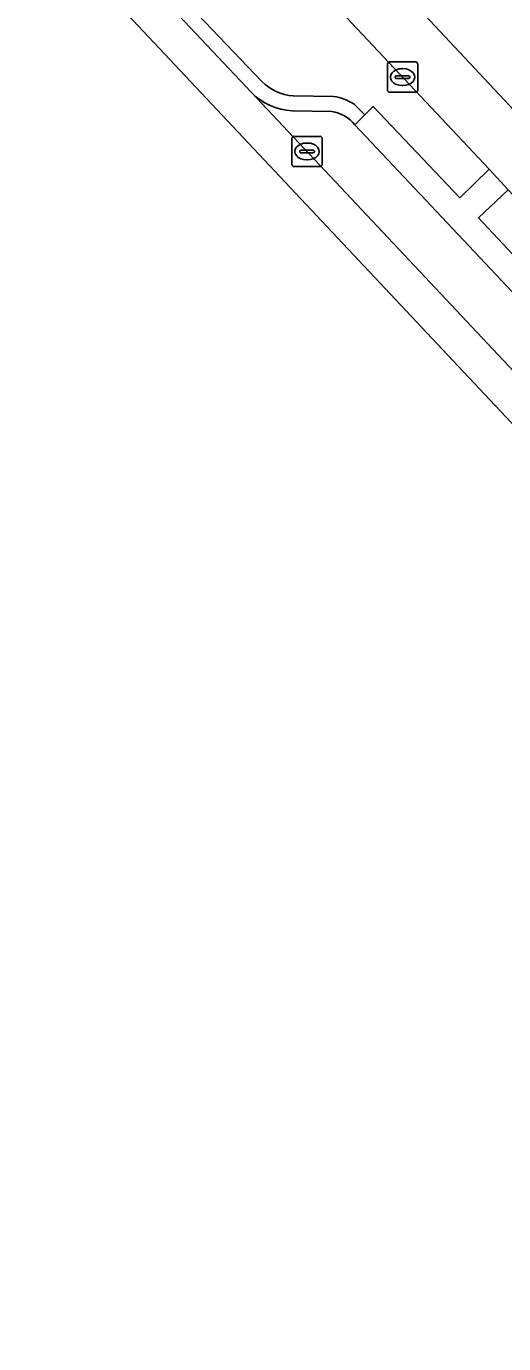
# Model space of a CAD drawing. Extents: x 163147 to 163550, y 380933 to 381639.
# Drawn here: x 163381.46 to 163397.21, y 380932.65 to 380976.17 of the extents above; entities that cross this region are included whole.
import ezdxf

# ---------------------------------------------------------------- set-up
doc = ezdxf.new("R2010")
doc.units = 0
for name, color, linetype in [('IMGEO_Berm_groen', 7, 'Continuous'), ('IMGEO_Berm_open', 7, 'Continuous'), ('IMGEO_Fietspad_gesloten', 7, 'Continuous'), ('IMGEO_Kolk', 7, 'Continuous'), ('IMGEO_Parkeervlak_open', 7, 'Continuous'), ('IMGEO_Rijbaan_lokaal_gesloten', 7, 'Continuous'), ('IMGEO_Voetpad_open', 7, 'Continuous')]:
    doc.layers.add(name, color=color, linetype=linetype)

msp = doc.modelspace()

# ---------------------------------------------------------------- linework, layer by layer
at = {"layer": 'IMGEO_Berm_groen'}
for points in [[(163388.299, 380980.439), (163385.721, 380978.031), (163389.234, 380974.342)], [(163392.272, 380973.597), (163392.626, 380973.244), (163392.9, 380973.518), (163395.762, 380970.501), (163396.731, 380971.443), (163392.378, 380976.085), (163388.299, 380980.439)], [(163390.263, 380973.872), (163391.598, 380973.848)], [(163397.363, 380970.77), (163396.378, 380969.837), (163399.74, 380966.24), (163399.443, 380965.978), (163399.774, 380965.603)]]:
    msp.add_lwpolyline(points, dxfattribs=at)
for centre, radius, start, end in [((163390.344, 380975.411), 1.541, 223.918, 266.9846), ((163391.365, 380972.192), 1.672, 57.1558, 81.9932)]:
    msp.add_arc(centre, radius, start, end, dxfattribs=at)
at = {"layer": 'IMGEO_Berm_open'}
for points in [[(163385.721, 380978.031), (163385.374, 380977.709), (163388.886, 380973.983)], [(163389.234, 380974.342), (163385.721, 380978.031)], [(163391.598, 380973.848), (163390.263, 380973.872)], [(163392.298, 380972.916), (163392.626, 380973.244), (163392.272, 380973.597)], [(163390.226, 380973.373), (163391.538, 380973.349)]]:
    msp.add_lwpolyline(points, dxfattribs=at)
for centre, radius, start, end in [((163390.344, 380975.411), 1.541, 223.918, 266.9846), ((163390.339, 380975.398), 2.028, 224.2449, 266.8028), ((163391.365, 380972.192), 1.672, 57.1558, 81.9932), ((163391.364, 380972.16), 1.202, 38.9831, 81.6734)]:
    msp.add_arc(centre, radius, start, end, dxfattribs=at)
at = {"layer": 'IMGEO_Fietspad_gesloten'}
for points in [[(163431.634, 380936.983), (163426.381, 380942.59), (163389.734, 380981.756), (163386.168, 380985.564), (163372.648, 381000), (163319.829, 381056.397), (163310.14, 381066.773), (163306.558, 381070.608), (163278.278, 381100.892), (163188.415, 381197.241)], [(163381.183, 380988.048), (163388.299, 380980.439), (163392.378, 380976.085), (163396.731, 380971.443), (163397.363, 380970.77), (163403.894, 380963.808), (163409.449, 380957.871), (163410.082, 380957.193), (163416.881, 380949.928), (163417.524, 380949.241), (163424.784, 380941.484), (163425.785, 380940.419), (163430.106, 380935.8), (163431.634, 380936.983)]]:
    msp.add_lwpolyline(points, dxfattribs=at)
at = {"layer": 'IMGEO_Kolk'}
for p, q in [((163393.372, 380974.062), (163393.372, 380974.914)), ((163393.447, 380974.988), (163394.299, 380974.988)), ((163393.86, 380974.768), (163393.885, 380974.768)), ((163394.373, 380974.914), (163394.373, 380974.062)), ((163393.631, 380974.482), (163393.631, 380974.494)), ((163394.069, 380974.445), (163393.671, 380974.445)), ((163393.674, 380974.531), (163394.072, 380974.531)), ((163394.115, 380974.494), (163394.115, 380974.482)), ((163394.299, 380973.988), (163393.447, 380973.988)), ((163393.883, 380974.208), (163393.858, 380974.208)), ((163390.22, 380971.606), (163390.22, 380972.458)), ((163390.295, 380972.532), (163391.147, 380972.532)), ((163390.708, 380972.312), (163390.733, 380972.312)), ((163391.221, 380972.458), (163391.221, 380971.606)), ((163390.479, 380972.026), (163390.479, 380972.038)), ((163390.917, 380971.989), (163390.519, 380971.989)), ((163390.522, 380972.075), (163390.92, 380972.075)), ((163390.731, 380971.752), (163390.706, 380971.752)), ((163390.963, 380972.038), (163390.963, 380972.026)), ((163391.147, 380971.532), (163390.295, 380971.532))]:
    msp.add_line(p, q, dxfattribs=at)
for points in [[(163393.372, 380974.062), (163393.372, 380974.914)], [(163393.447, 380974.988), (163394.299, 380974.988)], [(163394.373, 380974.914), (163394.373, 380974.062)], [(163394.299, 380973.988), (163393.447, 380973.988)], [(163390.22, 380971.606), (163390.22, 380972.458)], [(163390.295, 380972.532), (163391.147, 380972.532)], [(163391.221, 380972.458), (163391.221, 380971.606)], [(163391.147, 380971.532), (163390.295, 380971.532)]]:
    msp.add_lwpolyline(points, dxfattribs=at)
for centre, radius, start, end in [((163393.449, 380974.912), 0.0765, 91.552, 178.448), ((163393.449, 380974.912), 0.0765, 91.552, 178.448), ((163394.297, 380974.912), 0.0765, 1.552, 88.448), ((163394.297, 380974.912), 0.0765, 1.552, 88.448), ((163393.671, 380974.491), 0.0403, 85.8775, 175.7526), ((163393.668, 380974.481), 0.0366, 178.938, 274.7102), ((163394.072, 380974.488), 0.043, 264.8664, 352.4533), ((163394.076, 380974.493), 0.0386, 1.7309, 96.639), ((163393.449, 380974.064), 0.0765, 181.552, 268.448), ((163393.449, 380974.064), 0.0765, 181.552, 268.448), ((163394.297, 380974.064), 0.0765, 271.552, 358.448), ((163394.297, 380974.064), 0.0765, 271.552, 358.448), ((163390.297, 380972.456), 0.0765, 91.552, 178.448), ((163390.297, 380972.456), 0.0765, 91.552, 178.448), ((163391.145, 380972.456), 0.0765, 1.552, 88.448), ((163391.145, 380972.456), 0.0765, 1.552, 88.448), ((163390.519, 380972.035), 0.0403, 85.8775, 175.7526), ((163390.516, 380972.025), 0.0366, 178.938, 274.7102), ((163390.92, 380972.032), 0.043, 264.8664, 352.4533), ((163390.924, 380972.037), 0.0386, 1.7309, 96.639), ((163390.297, 380971.608), 0.0765, 181.552, 268.448), ((163390.297, 380971.608), 0.0765, 181.552, 268.448), ((163391.145, 380971.608), 0.0765, 271.552, 358.448), ((163391.145, 380971.608), 0.0765, 271.552, 358.448)]:
    msp.add_arc(centre, radius, start, end, dxfattribs=at)
for centre, major_axis, ratio, start_param, end_param in [((163393.859, 380974.488), (-0.387, 0.002), 0.722429, 4.712389, 7.853982), ((163393.884, 380974.488), (-0.39, 0.002), 0.717154, 1.570796, 4.712389), ((163390.707, 380972.032), (-0.387, 0.002), 0.722429, 4.712389, 7.853982), ((163390.732, 380972.032), (-0.39, 0.002), 0.717154, 1.570796, 4.712389)]:
    msp.add_ellipse(centre, major_axis=major_axis, ratio=ratio, start_param=start_param, end_param=end_param, dxfattribs=at)
at = {"layer": 'IMGEO_Parkeervlak_open'}
for points in [[(163388.886, 380973.983), (163401.186, 380960.886), (163409.396, 380952.093), (163420.941, 380939.796)], [(163391.538, 380973.349), (163390.226, 380973.373)], [(163399.106, 380965.681), (163392.298, 380972.916)]]:
    msp.add_lwpolyline(points, dxfattribs=at)
for centre, radius, start, end in [((163390.339, 380975.398), 2.028, 224.2449, 266.8028), ((163391.364, 380972.16), 1.202, 38.9831, 81.6734)]:
    msp.add_arc(centre, radius, start, end, dxfattribs=at)
at = {"layer": 'IMGEO_Rijbaan_lokaal_gesloten'}
msp.add_lwpolyline([(163224.239, 381147.157), (163352.566, 381010.865), (163426.034, 380932.648), (163426.972, 380933.374), (163422.924, 380937.67), (163422.094, 380938.572), (163420.941, 380939.796), (163409.396, 380952.093), (163401.186, 380960.886), (163388.886, 380973.983), (163385.374, 380977.709), (163378.305, 380985.296), (163377.772, 380985.918), (163377.34, 380986.38), (163364.587, 381000), (163317.29, 381050.513), (163315.186, 381052.783), (163313.128, 381055.003), (163312.964, 381055.179), (163310.91, 381057.369), (163306.317, 381062.264), (163305.819, 381062.795), (163299.374, 381069.695)], dxfattribs=at)
at = {"layer": 'IMGEO_Voetpad_open'}
msp.add_lwpolyline([(163389.734, 380981.756), (163426.381, 380942.59), (163431.634, 380936.983)], dxfattribs=at)
msp.add_lwpolyline([(163397.363, 380970.77), (163396.731, 380971.443), (163395.762, 380970.501), (163392.9, 380973.518), (163392.626, 380973.244), (163392.298, 380972.916), (163399.106, 380965.681), (163399.443, 380965.978), (163399.74, 380966.24), (163396.378, 380969.837)], close=True, dxfattribs=at)

doc.saveas('drawing.dxf')
